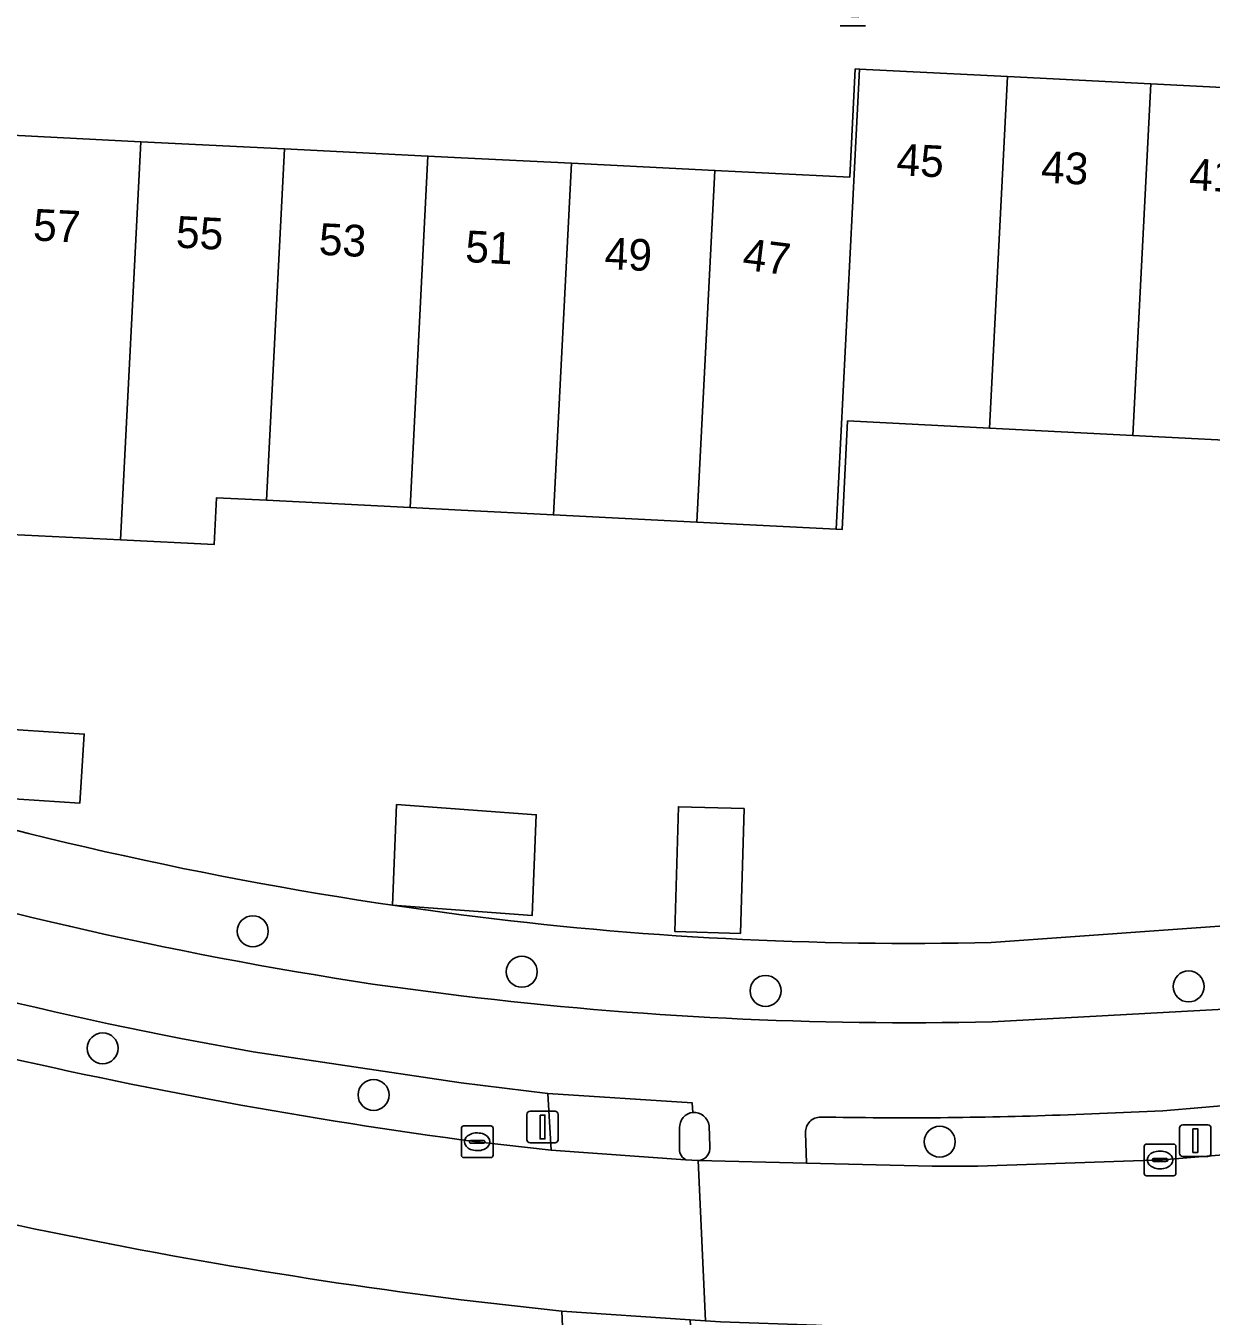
# Model space of a CAD drawing. Extents: x 162989 to 165008, y 383432 to 384338.
# Drawn here: x 164486.26 to 164523.65, y 383506.48 to 383547.19 of the extents above; entities that cross this region are included whole.
import ezdxf

# ---------------------------------------------------------------- set-up
doc = ezdxf.new("R2010")
doc.units = 0
for name, color, linetype in [('IMGEO_Boom', 7, 'Continuous'), ('IMGEO_Erf', 7, 'Continuous'), ('IMGEO_Fietspad_open', 7, 'Continuous'), ('IMGEO_Groenvoorziening', 7, 'Continuous'), ('IMGEO_Kolk', 7, 'Continuous'), ('IMGEO_Lichtmast', 7, 'Continuous'), ('IMGEO_Pand', 7, 'Continuous'), ('IMGEO_Pand_nummerreeks', 7, 'Continuous'), ('IMGEO_Rijbaan_lokaal_open', 7, 'Continuous'), ('IMGEO_Verkeerseiland_open', 7, 'Continuous'), ('IMGEO_Voetpad_open', 7, 'Continuous')]:
    doc.layers.add(name, color=color, linetype=linetype)

msp = doc.modelspace()

# ---------------------------------------------------------------- linework, layer by layer
at = {"layer": 'IMGEO_Boom'}
for centre in [(164493.424, 383518.629), (164501.908, 383517.349), (164509.595, 383516.747), (164522.94, 383516.886), (164488.689, 383514.935), (164497.234, 383513.462), (164515.09, 383511.988)]:
    msp.add_circle(centre, 0.489, dxfattribs=at)
at = {"layer": 'IMGEO_Erf'}
for points in [[(164512.648, 383550.77), (164512.533, 383547.48), (164500, 383548.021), (164485.409, 383548.65), (164485.215, 383543.771), (164489.897, 383543.537), (164494.422, 383543.311), (164498.947, 383543.085), (164500, 383543.032), (164503.473, 383542.858), (164507.999, 383542.632), (164512.251, 383542.419), (164512.425, 383545.833), (164512.563, 383545.826), (164517.223, 383545.589), (164521.748, 383545.358), (164526.273, 383545.128), (164530.649, 383544.905), (164530.906, 383549.948)], [(164487.969, 383522.672), (164484.748, 383522.879), (164484.888, 383525.054), (164488.109, 383524.847)], [(164497.832, 383519.451), (164497.959, 383522.622), (164502.364, 383522.301), (164502.237, 383519.13)], [(164508.81, 383518.561), (164506.738, 383518.619), (164506.849, 383522.556), (164508.921, 383522.498)]]:
    msp.add_lwpolyline(points, close=True, dxfattribs=at)
for points in [[(164516.716, 383518.274), (164525.09, 383518.868), (164529.601, 383519.271), (164538.692, 383520.777), (164542.258, 383521.655), (164552.371, 383524.144), (164564.126, 383527.384), (164562.506, 383534.036), (164556.045, 383534.366), (164556.301, 383539.381), (164553.21, 383539.538), (164548.685, 383539.769), (164544.16, 383539.999), (164539.634, 383540.23), (164535.109, 383540.46), (164530.716, 383540.684), (164530.366, 383533.802), (164530.233, 383533.809), (164530.135, 383531.895), (164529.888, 383531.908), (164529.78, 383529.36), (164525.479, 383529.553), (164525.708, 383534.039)], [(164525.708, 383534.039), (164521.183, 383534.27), (164516.658, 383534.5), (164512.182, 383534.728), (164512.007, 383531.3), (164511.823, 383531.309), (164507.433, 383531.533), (164502.907, 383531.764), (164500, 383531.912), (164498.382, 383531.994), (164493.857, 383532.224), (164492.282, 383532.304), (164492.209, 383530.831), (164489.256, 383530.976), (164480.622, 383531.4), (164477.932, 383524.118)], [(164497.376, 383519.515), (164497.832, 383519.451), (164500, 383519.146)]]:
    msp.add_lwpolyline(points, dxfattribs=at)
for centre, radius, start, end in [((164515.888, 383641.084), 122.971, 252.02138, 261.3416), ((164514.116, 383629.093), 110.849, 262.68376, 271.34392)]:
    msp.add_arc(centre, radius, start, end, dxfattribs=at)
at = {"layer": 'IMGEO_Fietspad_open'}
for points in [[(164518.883, 383512.828), (164522.122, 383512.963), (164528.273, 383513.484), (164534.204, 383514.244), (164534.584, 383514.073), (164534.668, 383512.79), (164537.638, 383513.363), (164537.564, 383514.429), (164537.824, 383514.918), (164538.331, 383514.875), (164542.656, 383515.88), (164542.439, 383519.028), (164533.777, 383517.315), (164523.876, 383516.16), (164516.744, 383515.769)], [(164500, 383516.592), (164497.201, 383516.963)], [(164493.44, 383514.828), (164500, 383513.845), (164502.731, 383513.509), (164507.28, 383513.215), (164507.303, 383512.914)], [(164507.475, 383511.395), (164510.885, 383511.312), (164510.857, 383512.273)], [(164507.814, 383512.492), (164507.84, 383511.841)]]:
    msp.add_lwpolyline(points, dxfattribs=at)
for centre, radius, start, end in [((164516.002, 383641.528), 125.976, 252.55873, 261.41717), ((164514.674, 383636.728), 123.736, 251.50092, 260.11867), ((164514.174, 383634.22), 118.479, 263.12914, 271.24299), ((164507.333, 383512.43), 0.484, 7.2936, 93.6045), ((164511.332, 383512.291), 0.475, 89.4849, 182.1655), ((164513.963, 383652.371), 139.629, 268.92202, 272.01935), ((164507.452, 383511.787), 0.392, 273.4279, 7.9792)]:
    msp.add_arc(centre, radius, start, end, dxfattribs=at)
at = {"layer": 'IMGEO_Groenvoorziening'}
for points in [[(164500, 383512.049), (164500.502, 383511.982), (164502.838, 383511.721), (164502.731, 383513.509), (164500, 383513.845), (164493.44, 383514.828)], [(164510.857, 383512.273), (164510.885, 383511.312), (164514.847, 383511.214), (164516.289, 383511.213), (164522.119, 383511.413), (164528.38, 383511.934), (164534.668, 383512.79), (164534.584, 383514.073), (164534.204, 383514.244), (164528.273, 383513.484), (164522.122, 383512.963), (164518.883, 383512.828)]]:
    msp.add_lwpolyline(points, dxfattribs=at)
for centre, radius, start, end in [((164514.674, 383636.728), 123.736, 251.50092, 260.11867), ((164521.742, 383672.617), 162.033, 256.5953, 262.28873), ((164511.332, 383512.291), 0.475, 89.4849, 182.1655), ((164513.963, 383652.371), 139.629, 268.92202, 272.01935)]:
    msp.add_arc(centre, radius, start, end, dxfattribs=at)
at = {"layer": 'IMGEO_Kolk'}
for p, q in [((164500.001, 383511.56), (164500.001, 383512.412)), ((164500.076, 383512.486), (164500.928, 383512.486)), ((164500.489, 383512.266), (164500.514, 383512.266)), ((164501.002, 383512.412), (164501.002, 383511.56)), ((164500.26, 383511.98), (164500.26, 383511.992)), ((164500.698, 383511.943), (164500.3, 383511.943)), ((164500.303, 383512.029), (164500.701, 383512.029)), ((164500.744, 383511.992), (164500.744, 383511.98)), ((164521.537, 383510.986), (164521.537, 383511.838)), ((164521.612, 383511.912), (164522.464, 383511.912)), ((164522.538, 383511.838), (164522.538, 383510.986)), ((164500.928, 383511.486), (164500.076, 383511.486)), ((164500.512, 383511.706), (164500.487, 383511.706)), ((164521.796, 383511.406), (164521.796, 383511.418)), ((164522.234, 383511.369), (164521.836, 383511.369)), ((164521.839, 383511.455), (164522.237, 383511.455)), ((164522.025, 383511.692), (164522.05, 383511.692)), ((164522.28, 383511.418), (164522.28, 383511.406)), ((164522.048, 383511.132), (164522.023, 383511.132)), ((164522.464, 383510.912), (164521.612, 383510.912))]:
    msp.add_line(p, q, dxfattribs=at)
for points in [[(164500.001, 383511.56), (164500.001, 383512.412)], [(164500.076, 383512.486), (164500.928, 383512.486)], [(164501.002, 383512.412), (164501.002, 383511.56)], [(164521.537, 383510.986), (164521.537, 383511.838)], [(164521.612, 383511.912), (164522.464, 383511.912)], [(164522.538, 383511.838), (164522.538, 383510.986)], [(164500.928, 383511.486), (164500.076, 383511.486)], [(164522.464, 383510.912), (164521.612, 383510.912)]]:
    msp.add_lwpolyline(points, dxfattribs=at)
for centre, radius, start, end in [((164500.078, 383512.41), 0.0765, 91.552, 178.448), ((164500.078, 383512.41), 0.0765, 91.552, 178.448), ((164500.926, 383512.41), 0.0765, 1.552, 88.448), ((164500.926, 383512.41), 0.0765, 1.552, 88.448), ((164500.3, 383511.989), 0.0403, 85.8775, 175.7526), ((164500.297, 383511.979), 0.0366, 178.938, 274.7102), ((164500.701, 383511.986), 0.043, 264.8664, 352.4533), ((164500.705, 383511.991), 0.0386, 1.7309, 96.639), ((164521.614, 383511.836), 0.0765, 91.552, 178.448), ((164521.614, 383511.836), 0.0765, 91.552, 178.448), ((164522.462, 383511.836), 0.0765, 1.552, 88.448), ((164522.462, 383511.836), 0.0765, 1.552, 88.448), ((164500.078, 383511.562), 0.0765, 181.552, 268.448), ((164500.078, 383511.562), 0.0765, 181.552, 268.448), ((164500.926, 383511.562), 0.0765, 271.552, 358.448), ((164500.926, 383511.562), 0.0765, 271.552, 358.448), ((164521.836, 383511.415), 0.0403, 85.8775, 175.7526), ((164521.833, 383511.405), 0.0366, 178.938, 274.7102), ((164522.237, 383511.412), 0.043, 264.8664, 352.4533), ((164522.241, 383511.417), 0.0386, 1.7309, 96.639), ((164521.614, 383510.988), 0.0765, 181.552, 268.448), ((164521.614, 383510.988), 0.0765, 181.552, 268.448), ((164522.462, 383510.988), 0.0765, 271.552, 358.448), ((164522.462, 383510.988), 0.0765, 271.552, 358.448)]:
    msp.add_arc(centre, radius, start, end, dxfattribs=at)
for centre, major_axis, ratio, start_param, end_param in [((164500.488, 383511.986), (-0.387, 0.002), 0.722429, 4.712389, 7.853982), ((164500.513, 383511.986), (-0.39, 0.002), 0.717154, 1.570796, 4.712389), ((164522.024, 383511.412), (-0.387, 0.002), 0.722429, 4.712389, 7.853982), ((164522.049, 383511.412), (-0.39, 0.002), 0.717154, 1.570796, 4.712389)]:
    msp.add_ellipse(centre, major_axis=major_axis, ratio=ratio, start_param=start_param, end_param=end_param, dxfattribs=at)
at = {"layer": 'IMGEO_Lichtmast'}
for p, q in [((164512.743, 383547.193), (164511.953, 383547.193)), ((164511.953, 383547.193), (164512.743, 383547.193)), ((164502.167, 383512.951), (164502.957, 383512.951)), ((164502.957, 383512.951), (164502.167, 383512.951)), ((164502.067, 383512.051), (164502.067, 383512.851)), ((164502.067, 383512.851), (164502.067, 383512.051)), ((164503.057, 383512.851), (164503.057, 383512.051)), ((164503.057, 383512.051), (164503.057, 383512.851)), ((164522.655, 383511.623), (164522.655, 383512.423)), ((164522.655, 383512.423), (164522.655, 383511.623)), ((164522.755, 383512.523), (164523.545, 383512.523)), ((164523.545, 383512.523), (164522.755, 383512.523)), ((164523.645, 383512.423), (164523.645, 383511.623)), ((164523.645, 383511.623), (164523.645, 383512.423)), ((164502.957, 383511.951), (164502.167, 383511.951)), ((164502.167, 383511.951), (164502.957, 383511.951)), ((164523.545, 383511.523), (164522.755, 383511.523)), ((164522.755, 383511.523), (164523.545, 383511.523))]:
    msp.add_line(p, q, dxfattribs=at)
for points in [[(164502.487, 383512.826), (164502.637, 383512.826), (164502.637, 383512.076), (164502.487, 383512.076), (164502.487, 383512.826)], [(164523.075, 383512.398), (164523.225, 383512.398), (164523.225, 383511.648), (164523.075, 383511.648), (164523.075, 383512.398)]]:
    msp.add_lwpolyline(points, dxfattribs=at)
for centre, start, end in [((164502.167, 383512.851), 90, 180), ((164502.167, 383512.851), 90, 180), ((164502.957, 383512.851), 0, 90), ((164502.957, 383512.851), 360, 90), ((164522.755, 383512.423), 90, 180), ((164522.755, 383512.423), 90, 180), ((164523.545, 383512.423), 0, 90), ((164523.545, 383512.423), 360, 90), ((164502.167, 383512.051), 180, 270), ((164502.167, 383512.051), 180, 270), ((164502.957, 383512.051), 270, 0), ((164502.957, 383512.051), 270, 0), ((164522.755, 383511.623), 180, 270), ((164522.755, 383511.623), 180, 270), ((164523.545, 383511.623), 270, 0), ((164523.545, 383511.623), 270, 0)]:
    msp.add_arc(centre, 0.1, start, end, dxfattribs=at)
at = {"layer": 'IMGEO_Pand'}
for points in [[(164507.433, 383531.533), (164511.823, 383531.309), (164512.563, 383545.826), (164512.425, 383545.833), (164512.251, 383542.419), (164507.999, 383542.632)], [(164517.223, 383545.589), (164512.563, 383545.826), (164511.823, 383531.309), (164512.007, 383531.3), (164512.182, 383534.728), (164516.658, 383534.5)], [(164517.223, 383545.589), (164516.658, 383534.5), (164521.183, 383534.27), (164521.748, 383545.358)], [(164526.273, 383545.128), (164521.748, 383545.358), (164521.183, 383534.27), (164525.708, 383534.039)], [(164489.897, 383543.537), (164485.215, 383543.771), (164484.74, 383534.464), (164481.715, 383534.619), (164480.622, 383531.4), (164489.256, 383530.976)], [(164494.422, 383543.311), (164489.897, 383543.537), (164489.256, 383530.976), (164492.209, 383530.831), (164492.282, 383532.304), (164493.857, 383532.224)], [(164494.422, 383543.311), (164493.857, 383532.224), (164498.382, 383531.994), (164498.947, 383543.085)], [(164503.473, 383542.858), (164500, 383543.032), (164498.947, 383543.085), (164498.382, 383531.994), (164500, 383531.912), (164502.907, 383531.764)], [(164503.473, 383542.858), (164502.907, 383531.764), (164507.433, 383531.533), (164507.999, 383542.632)], [(164484.748, 383522.879), (164487.969, 383522.672), (164488.109, 383524.847), (164484.888, 383525.054)], [(164502.364, 383522.301), (164497.959, 383522.622), (164497.832, 383519.451), (164502.237, 383519.13)], [(164508.81, 383518.561), (164508.921, 383522.498), (164506.849, 383522.556), (164506.738, 383518.619)]]:
    msp.add_lwpolyline(points, close=True, dxfattribs=at)
at = {"layer": 'IMGEO_Rijbaan_lokaal_open'}
msp.add_lwpolyline([(164542.712, 383514.34), (164538.543, 383513.538), (164537.638, 383513.363), (164534.668, 383512.79), (164528.38, 383511.934), (164522.119, 383511.413), (164516.289, 383511.213), (164514.847, 383511.214), (164510.885, 383511.312), (164507.475, 383511.395), (164507.697, 383506.333), (164508.175, 383506.302), (164511.191, 383506.197), (164513.186, 383506.086), (164531.761, 383505.078), (164534.995, 383505.6), (164538.051, 383506.113), (164538.944, 383506.259), (164542.938, 383507.087)], close=True, dxfattribs=at)
msp.add_lwpolyline([(164500, 383507.002), (164503.167, 383506.638), (164507.219, 383506.364), (164507.697, 383506.333), (164507.475, 383511.395), (164507.076, 383511.421), (164502.838, 383511.721), (164500.502, 383511.982), (164500, 383512.049)], dxfattribs=at)
for centre, radius, start, end in [((164521.742, 383672.617), 162.033, 256.5953, 262.28873), ((164520.708, 383673.178), 167.461, 257.55254, 262.89661)]:
    msp.add_arc(centre, radius, start, end, dxfattribs=at)
at = {"layer": 'IMGEO_Verkeerseiland_open'}
for points in [[(164506.886, 383512.421), (164506.885, 383511.824)], [(164507.84, 383511.841), (164507.814, 383512.492)], [(164507.076, 383511.421), (164507.475, 383511.395)], [(164497.613, 383501.662), (164500, 383501.377), (164503.413, 383501.109), (164503.167, 383506.638), (164500, 383507.002)]]:
    msp.add_lwpolyline(points, dxfattribs=at)
for centre, radius, start, end in [((164507.357, 383512.445), 0.472, 96.6067, 182.9414), ((164507.333, 383512.43), 0.484, 7.2936, 93.6045), ((164507.257, 383511.753), 0.378, 169.2527, 241.4641), ((164507.452, 383511.787), 0.392, 273.4279, 7.9792), ((164520.708, 383673.178), 167.461, 257.55254, 262.89661)]:
    msp.add_arc(centre, radius, start, end, dxfattribs=at)
at = {"layer": 'IMGEO_Voetpad_open'}
for points in [[(164516.744, 383515.769), (164523.876, 383516.16), (164533.777, 383517.315), (164542.439, 383519.028), (164542.258, 383521.655), (164538.692, 383520.777), (164529.601, 383519.271), (164525.09, 383518.868), (164516.716, 383518.274)], [(164500, 383519.146), (164497.832, 383519.451), (164497.376, 383519.515)], [(164497.201, 383516.963), (164500, 383516.592)], [(164507.303, 383512.914), (164507.28, 383513.215), (164502.731, 383513.509), (164502.838, 383511.721), (164507.076, 383511.421)], [(164506.885, 383511.824), (164506.886, 383512.421)]]:
    msp.add_lwpolyline(points, dxfattribs=at)
msp.add_lwpolyline([(164503.167, 383506.638), (164503.413, 383501.109), (164507.518, 383500.931), (164507.219, 383506.364)], close=True, dxfattribs=at)
for centre, radius, start, end in [((164515.888, 383641.084), 122.971, 252.02138, 261.3416), ((164516.002, 383641.528), 125.976, 252.55873, 261.41717), ((164514.116, 383629.093), 110.849, 262.68376, 271.34392), ((164514.174, 383634.22), 118.479, 263.12914, 271.24299), ((164507.357, 383512.445), 0.472, 96.6067, 182.9414), ((164507.257, 383511.753), 0.378, 169.2527, 241.4641)]:
    msp.add_arc(centre, radius, start, end, dxfattribs=at)

# ---------------------------------------------------------------- texts
at = {"layer": 'IMGEO_Pand_nummerreeks'}
for s, rotation, p in [('45', 357.0849, (164513.711, 383542.484)), ('43', 357.0849, (164518.267, 383542.252)), ('41', 357.0849, (164522.936, 383542.014)), ('57', 357.1372, (164486.479, 383540.424)), ('55', 357.1372, (164490.985, 383540.199)), ('53', 357.1372, (164495.491, 383539.973)), ('51', 357.1372, (164500.11, 383539.742)), ('49', 357.1372, (164504.503, 383539.523)), ('47', 352.875, (164508.838, 383539.504))]:
    msp.add_text(s, height=1, rotation=rotation, dxfattribs=at).set_placement(p)

doc.saveas('drawing.dxf')
